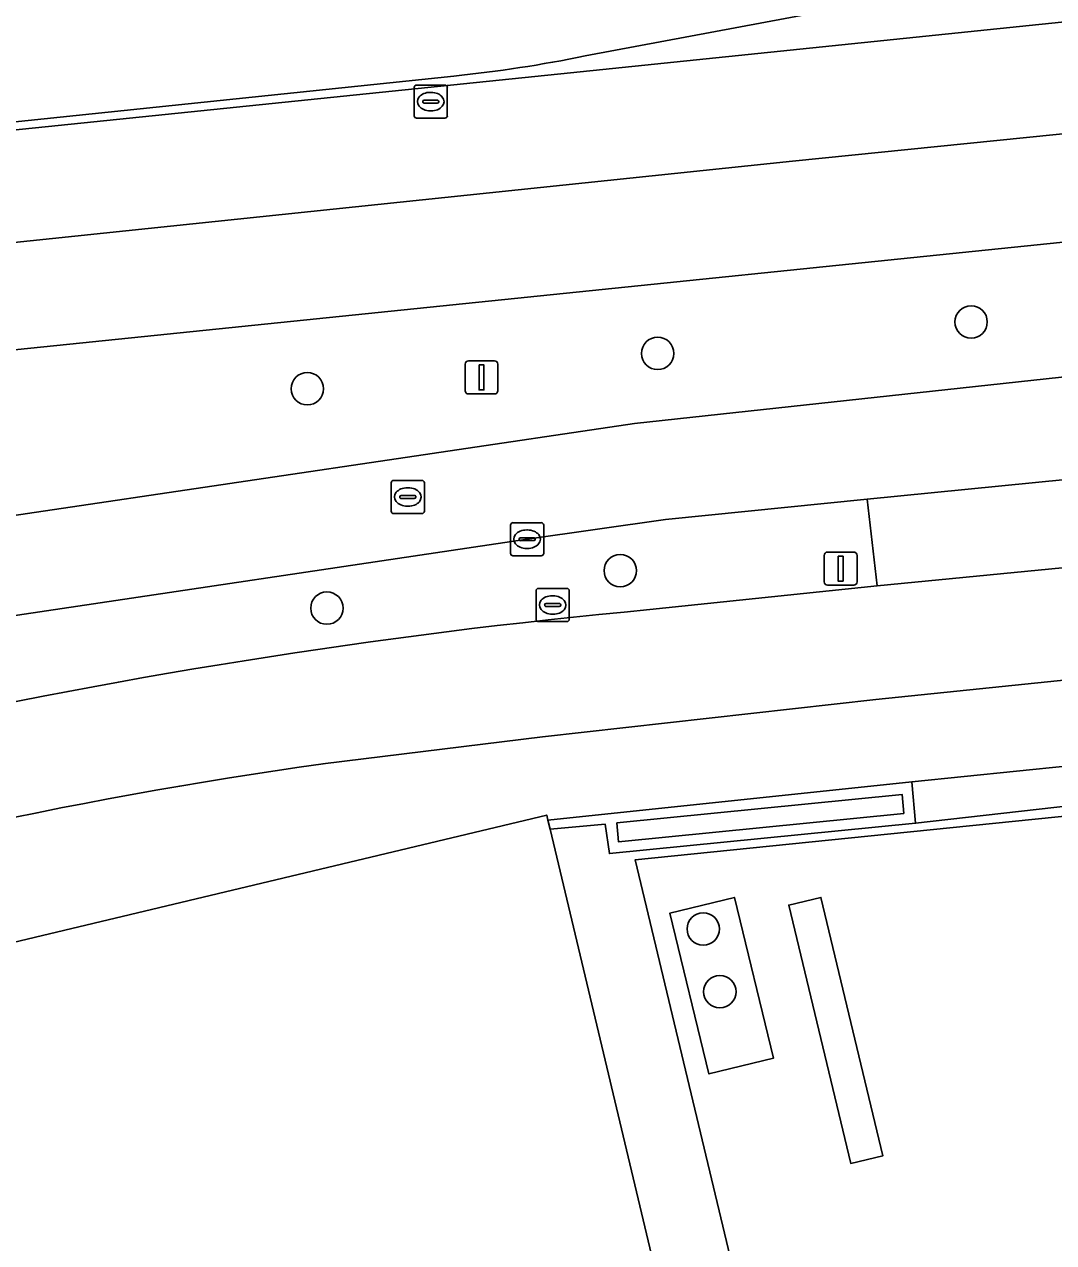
# Model space of a CAD drawing. Extents: x 160675 to 161153, y 383241 to 383714.
# Drawn here: x 161021.94 to 161053, y 383533.24 to 383570.01 of the extents above; entities that cross this region are included whole.
import ezdxf

# ---------------------------------------------------------------- set-up
doc = ezdxf.new("R2010")
doc.units = 0
for name, color, linetype in [('IMGEO_Berm_groen', 7, 'Continuous'), ('IMGEO_Boom', 7, 'Continuous'), ('IMGEO_Erf', 7, 'Continuous'), ('IMGEO_Fietspad_gesloten', 7, 'Continuous'), ('IMGEO_Grasland_overig', 7, 'Continuous'), ('IMGEO_Groenvoorziening', 7, 'Continuous'), ('IMGEO_Kolk', 7, 'Continuous'), ('IMGEO_Lichtmast', 7, 'Continuous'), ('IMGEO_Lijnafwatering', 7, 'Continuous'), ('IMGEO_Muur', 7, 'Continuous'), ('IMGEO_OVBaan_gesloten', 7, 'Continuous'), ('IMGEO_Pand', 7, 'Continuous'), ('IMGEO_Rijbaan_lokaal_gesloten', 7, 'Continuous'), ('IMGEO_Rijbaan_lokaal_open', 7, 'Continuous'), ('IMGEO_Rioolput', 7, 'Continuous'), ('IMGEO_Voetpad_open', 7, 'Continuous')]:
    doc.layers.add(name, color=color, linetype=linetype)

msp = doc.modelspace()

# ---------------------------------------------------------------- linework, layer by layer
at = {"layer": 'IMGEO_Berm_groen'}
for points in [[(161034.895, 383568.454), (161014.99, 383566.38), (161015.019, 383566.144), (161038.417, 383568.551), (161084.138, 383573.282), (161083.912, 383576.034)], [(161083.912, 383576.034), (161067.416, 383574.334), (161065.429, 383574.038), (161038.862, 383569.063)], [(161128.627, 383571.185), (161015.36, 383559.547)], [(161015.911, 383554.341), (161040.346, 383557.963), (161129.447, 383567.638)], [(161047.67, 383553.068), (161047.377, 383555.685), (161041.284, 383555.065), (161037.11, 383554.474), (161020.774, 383552.039)], [(161040.812, 383552.349), (161047.67, 383553.068)]]:
    msp.add_lwpolyline(points, dxfattribs=at)
for centre, radius, start, end in [((161031.012, 383606.975), 38.716, 275.7566, 281.6988), ((161057.89, 383367.369), 185.767, 95.27481, 102.885)]:
    msp.add_arc(centre, radius, start, end, dxfattribs=at)
at = {"layer": 'IMGEO_Boom'}
for centre in [(161050.51, 383561.032), (161041.05, 383560.082), (161030.478, 383559.016), (161039.921, 383553.526), (161031.068, 383552.395), (161042.425, 383542.711), (161042.927, 383540.818)]:
    msp.add_circle(centre, 0.489, dxfattribs=at)
at = {"layer": 'IMGEO_Erf'}
msp.add_lwpolyline([(161053.543, 383546.435), (161048.833, 383545.9), (161039.595, 383544.989), (161039.465, 383545.878), (161037.804, 383545.722), (161045.126, 383514.96), (161043.692, 383514.619), (161045.455, 383507.15), (161049.01, 383507.999), (161048.509, 383510.048), (161051.931, 383510.886), (161052.435, 383508.826), (161071.419, 383513.322)], dxfattribs=at)
for points in [[(161042.599, 383538.337), (161041.42, 383543.192), (161043.366, 383543.665), (161044.545, 383538.81)], [(161046.878, 383535.633), (161045.006, 383543.43), (161045.975, 383543.663), (161047.847, 383535.865)]]:
    msp.add_lwpolyline(points, close=True, dxfattribs=at)
at = {"layer": 'IMGEO_Fietspad_gesloten'}
for points in [[(161127.202, 383557.831), (161129.695, 383558.017), (161132.245, 383558.207), (161131.905, 383560.511), (161131.751, 383561.552), (161130.013, 383561.398), (161053.666, 383553.653), (161047.67, 383553.068), (161040.812, 383552.349)], [(161030.95, 383547.693), (161037.578, 383548.506), (161047.631, 383549.64), (161127.202, 383557.831)]]:
    msp.add_lwpolyline(points, dxfattribs=at)
for centre, radius, start, end in [((161057.89, 383367.369), 185.767, 95.27481, 102.885), ((161051.1, 383403.535), 145.559, 97.95689, 107.14496)]:
    msp.add_arc(centre, radius, start, end, dxfattribs=at)
at = {"layer": 'IMGEO_Grasland_overig'}
for points in [[(161048.478, 383546.197), (161048.426, 383546.771), (161039.818, 383545.913), (161039.87, 383545.34)], [(161047.847, 383535.865), (161045.975, 383543.663), (161045.006, 383543.43), (161046.878, 383535.633)]]:
    msp.add_lwpolyline(points, close=True, dxfattribs=at)
at = {"layer": 'IMGEO_Groenvoorziening'}
msp.add_lwpolyline([(161044.545, 383538.81), (161043.366, 383543.665), (161041.42, 383543.192), (161042.599, 383538.337)], close=True, dxfattribs=at)
at = {"layer": 'IMGEO_Kolk'}
for p, q in [((161036.609, 383554.048), (161036.609, 383554.9)), ((161036.684, 383554.974), (161037.536, 383554.974)), ((161037.61, 383554.9), (161037.61, 383554.048)), ((161036.868, 383554.468), (161036.868, 383554.48)), ((161036.911, 383554.517), (161037.309, 383554.517)), ((161037.097, 383554.754), (161037.122, 383554.754)), ((161037.352, 383554.48), (161037.352, 383554.468)), ((161037.306, 383554.431), (161036.908, 383554.431)), ((161037.12, 383554.194), (161037.095, 383554.194)), ((161037.536, 383553.974), (161036.684, 383553.974)), ((161037.456, 383552.989), (161038.308, 383552.989)), ((161037.381, 383552.063), (161037.381, 383552.915)), ((161037.869, 383552.769), (161037.894, 383552.769)), ((161038.382, 383552.915), (161038.382, 383552.063)), ((161037.64, 383552.483), (161037.64, 383552.495)), ((161038.078, 383552.446), (161037.68, 383552.446)), ((161037.683, 383552.532), (161038.081, 383552.532)), ((161038.124, 383552.495), (161038.124, 383552.483)), ((161038.308, 383551.989), (161037.456, 383551.989)), ((161037.892, 383552.209), (161037.867, 383552.209))]:
    msp.add_line(p, q, dxfattribs=at)
for points in [[(161036.609, 383554.048), (161036.609, 383554.9)], [(161036.684, 383554.974), (161037.536, 383554.974)], [(161037.61, 383554.9), (161037.61, 383554.048)], [(161037.536, 383553.974), (161036.684, 383553.974)], [(161037.456, 383552.989), (161038.308, 383552.989)], [(161037.381, 383552.063), (161037.381, 383552.915)], [(161038.382, 383552.915), (161038.382, 383552.063)], [(161038.308, 383551.989), (161037.456, 383551.989)]]:
    msp.add_lwpolyline(points, dxfattribs=at)
for centre, radius, start, end in [((161036.686, 383554.898), 0.0765, 91.552, 178.448), ((161036.686, 383554.898), 0.0765, 91.552, 178.448), ((161037.534, 383554.898), 0.0765, 1.552, 88.448), ((161037.534, 383554.898), 0.0765, 1.552, 88.448), ((161036.908, 383554.477), 0.0403, 85.8775, 175.7526), ((161036.905, 383554.467), 0.0366, 178.938, 274.7102), ((161037.309, 383554.474), 0.043, 264.8664, 352.4533), ((161037.313, 383554.479), 0.0386, 1.7309, 96.639), ((161036.686, 383554.05), 0.0765, 181.552, 268.448), ((161036.686, 383554.05), 0.0765, 181.552, 268.448), ((161037.534, 383554.05), 0.0765, 271.552, 358.448), ((161037.534, 383554.05), 0.0765, 271.552, 358.448), ((161037.458, 383552.913), 0.0765, 91.552, 178.448), ((161037.458, 383552.913), 0.0765, 91.552, 178.448), ((161038.306, 383552.913), 0.0765, 1.552, 88.448), ((161038.306, 383552.913), 0.0765, 1.552, 88.448), ((161037.68, 383552.492), 0.0403, 85.8775, 175.7526), ((161037.677, 383552.482), 0.0366, 178.938, 274.7102), ((161038.081, 383552.489), 0.043, 264.8664, 352.4533), ((161038.085, 383552.494), 0.0386, 1.7309, 96.639), ((161037.458, 383552.065), 0.0765, 181.552, 268.448), ((161037.458, 383552.065), 0.0765, 181.552, 268.448), ((161038.306, 383552.065), 0.0765, 271.552, 358.448), ((161038.306, 383552.065), 0.0765, 271.552, 358.448)]:
    msp.add_arc(centre, radius, start, end, dxfattribs=at)
for centre, major_axis, ratio, start_param, end_param in [((161037.096, 383554.474), (-0.387, 0.002), 0.722429, 4.712389, 7.853982), ((161037.121, 383554.474), (-0.39, 0.002), 0.717154, 1.570796, 4.712389), ((161037.868, 383552.489), (-0.387, 0.002), 0.722429, 4.712389, 7.853982), ((161037.893, 383552.489), (-0.39, 0.002), 0.717154, 1.570796, 4.712389)]:
    msp.add_ellipse(centre, major_axis=major_axis, ratio=ratio, start_param=start_param, end_param=end_param, dxfattribs=at)
at = {"layer": 'IMGEO_Lichtmast'}
for p, q in [((161035.239, 383558.958), (161035.239, 383559.758)), ((161035.239, 383559.758), (161035.239, 383558.958)), ((161035.339, 383559.858), (161036.129, 383559.858)), ((161036.129, 383559.858), (161035.339, 383559.858)), ((161036.229, 383559.758), (161036.229, 383558.958)), ((161036.229, 383558.958), (161036.229, 383559.758)), ((161036.129, 383558.858), (161035.339, 383558.858)), ((161035.339, 383558.858), (161036.129, 383558.858)), ((161046.176, 383554.087), (161046.966, 383554.087)), ((161046.966, 383554.087), (161046.176, 383554.087)), ((161046.076, 383553.187), (161046.076, 383553.987)), ((161046.076, 383553.987), (161046.076, 383553.187)), ((161047.066, 383553.987), (161047.066, 383553.187)), ((161047.066, 383553.187), (161047.066, 383553.987)), ((161046.966, 383553.087), (161046.176, 383553.087)), ((161046.176, 383553.087), (161046.966, 383553.087))]:
    msp.add_line(p, q, dxfattribs=at)
for points in [[(161035.659, 383559.733), (161035.809, 383559.733), (161035.809, 383558.983), (161035.659, 383558.983), (161035.659, 383559.733)], [(161046.496, 383553.962), (161046.646, 383553.962), (161046.646, 383553.212), (161046.496, 383553.212), (161046.496, 383553.962)]]:
    msp.add_lwpolyline(points, dxfattribs=at)
for centre, start, end in [((161035.339, 383559.758), 90, 180), ((161035.339, 383559.758), 90, 180), ((161036.129, 383559.758), 0, 90), ((161036.129, 383559.758), 360, 90), ((161035.339, 383558.958), 180, 270), ((161035.339, 383558.958), 180, 270), ((161036.129, 383558.958), 270, 0), ((161036.129, 383558.958), 270, 0), ((161046.176, 383553.987), 90, 180), ((161046.176, 383553.987), 90, 180), ((161046.966, 383553.987), 0, 90), ((161046.966, 383553.987), 360, 90), ((161046.176, 383553.187), 180, 270), ((161046.176, 383553.187), 180, 270), ((161046.966, 383553.187), 270, 0), ((161046.966, 383553.187), 270, 0)]:
    msp.add_arc(centre, 0.1, start, end, dxfattribs=at)
at = {"layer": 'IMGEO_Lijnafwatering'}
for points in [[(161065.019, 383547.304), (161046.804, 383545.453)], [(161046.804, 383545.453), (161040.372, 383544.799), (161043.123, 383533.279)], [(161043.123, 383533.279), (161047.376, 383515.471)]]:
    msp.add_lwpolyline(points, dxfattribs=at)
at = {"layer": 'IMGEO_Muur'}
for points in [[(161039.465, 383545.878), (161039.595, 383544.989), (161048.833, 383545.9), (161048.725, 383547.156), (161037.74, 383545.993), (161037.804, 383545.722)], [(161039.87, 383545.34), (161039.818, 383545.913), (161048.426, 383546.771), (161048.478, 383546.197)]]:
    msp.add_lwpolyline(points, close=True, dxfattribs=at)
at = {"layer": 'IMGEO_OVBaan_gesloten'}
msp.add_lwpolyline([(161099.72, 383571.421), (161128.738, 383574.467), (161128.396, 383577.816), (161127.033, 383577.671), (161125.413, 383577.499), (161107.04, 383575.646), (161088.192, 383573.701), (161084.138, 383573.282), (161038.417, 383568.551), (161015.019, 383566.144), (161015.035, 383565.999), (161015.167, 383562.758), (161045.124, 383565.881)], close=True, dxfattribs=at)
msp.add_lwpolyline([(161129.136, 383570.809), (161128.738, 383574.467), (161099.72, 383571.421), (161045.124, 383565.881), (161015.167, 383562.758), (161015.36, 383559.547), (161128.627, 383571.185)], dxfattribs=at)
at = {"layer": 'IMGEO_Pand'}
msp.add_lwpolyline([(161071.419, 383513.322), (161052.435, 383508.826), (161051.931, 383510.886), (161048.509, 383510.048), (161049.01, 383507.999), (161045.455, 383507.15), (161043.692, 383514.619), (161045.126, 383514.96), (161037.804, 383545.722), (161037.74, 383545.993), (161037.703, 383546.15), (161007.673, 383538.987), (161011.771, 383521.767), (161013.154, 383515.953), (161015.091, 383507.815), (161016.531, 383508.157), (161018.313, 383500.667), (161015.35, 383499.959), (161015.25, 383500.388), (161010.2, 383499.211), (161011.421, 383494.179), (161011.858, 383494.285), (161014.465, 383483.45)], dxfattribs=at)
at = {"layer": 'IMGEO_Rijbaan_lokaal_gesloten'}
for points in [[(161118.029, 383582.893), (161109.18, 383581.972), (161094.799, 383580.465), (161078.421, 383578.799), (161075.158, 383578.46), (161055.488, 383576.424), (161046.311, 383575.497), (161031.914, 383573.995), (161017.538, 383572.511), (161014.164, 383572.163), (161014.554, 383568.898), (161014.99, 383566.38), (161034.895, 383568.454)], [(161038.862, 383569.063), (161065.429, 383574.038), (161067.416, 383574.334), (161083.912, 383576.034)], [(161129.727, 383564.069), (161129.854, 383564.086), (161129.447, 383567.638), (161040.346, 383557.963), (161015.911, 383554.341), (161016.114, 383551.079)], [(161020.774, 383552.039), (161037.11, 383554.474), (161041.284, 383555.065), (161047.377, 383555.685), (161053.368, 383556.276), (161055.51, 383556.475), (161070.913, 383558.041), (161089.308, 383559.955), (161106.689, 383561.735), (161127.623, 383563.879), (161129.727, 383564.069)]]:
    msp.add_lwpolyline(points, dxfattribs=at)
msp.add_arc((161031.012, 383606.975), 38.716, 275.7566, 281.6988, dxfattribs=at)
at = {"layer": 'IMGEO_Rijbaan_lokaal_open'}
msp.add_lwpolyline([(161053.458, 383547.631), (161048.725, 383547.156), (161048.833, 383545.9), (161053.543, 383546.435)], close=True, dxfattribs=at)
at = {"layer": 'IMGEO_Rioolput'}
for p, q in [((161033.701, 383567.256), (161033.701, 383568.108)), ((161033.776, 383568.182), (161034.628, 383568.182)), ((161034.702, 383568.108), (161034.702, 383567.256)), ((161033.96, 383567.676), (161033.96, 383567.688)), ((161034.003, 383567.725), (161034.401, 383567.725)), ((161034.189, 383567.962), (161034.214, 383567.962)), ((161034.444, 383567.688), (161034.444, 383567.676)), ((161034.398, 383567.639), (161034, 383567.639)), ((161034.212, 383567.402), (161034.187, 383567.402)), ((161034.628, 383567.182), (161033.776, 383567.182)), ((161033.009, 383555.323), (161033.009, 383556.175)), ((161033.084, 383556.249), (161033.936, 383556.249)), ((161033.497, 383556.029), (161033.522, 383556.029)), ((161034.01, 383556.175), (161034.01, 383555.323)), ((161033.268, 383555.743), (161033.268, 383555.755)), ((161033.706, 383555.706), (161033.308, 383555.706)), ((161033.311, 383555.792), (161033.709, 383555.792)), ((161033.752, 383555.755), (161033.752, 383555.743)), ((161033.936, 383555.249), (161033.084, 383555.249)), ((161033.52, 383555.469), (161033.495, 383555.469))]:
    msp.add_line(p, q, dxfattribs=at)
for points in [[(161033.701, 383567.256), (161033.701, 383568.108)], [(161033.776, 383568.182), (161034.628, 383568.182)], [(161034.702, 383568.108), (161034.702, 383567.256)], [(161034.628, 383567.182), (161033.776, 383567.182)], [(161033.009, 383555.323), (161033.009, 383556.175)], [(161033.084, 383556.249), (161033.936, 383556.249)], [(161034.01, 383556.175), (161034.01, 383555.323)], [(161033.936, 383555.249), (161033.084, 383555.249)]]:
    msp.add_lwpolyline(points, dxfattribs=at)
for centre, radius, start, end in [((161033.778, 383568.106), 0.0765, 91.552, 178.448), ((161033.778, 383568.106), 0.0765, 91.552, 178.448), ((161034.626, 383568.106), 0.0765, 1.552, 88.448), ((161034.626, 383568.106), 0.0765, 1.552, 88.448), ((161034, 383567.685), 0.0403, 85.8775, 175.7526), ((161034.405, 383567.687), 0.0386, 1.7309, 96.639), ((161033.997, 383567.675), 0.0366, 178.938, 274.7102), ((161034.401, 383567.682), 0.043, 264.8664, 352.4533), ((161033.778, 383567.258), 0.0765, 181.552, 268.448), ((161033.778, 383567.258), 0.0765, 181.552, 268.448), ((161034.626, 383567.258), 0.0765, 271.552, 358.448), ((161034.626, 383567.258), 0.0765, 271.552, 358.448), ((161033.086, 383556.173), 0.0765, 91.552, 178.448), ((161033.086, 383556.173), 0.0765, 91.552, 178.448), ((161033.934, 383556.173), 0.0765, 1.552, 88.448), ((161033.934, 383556.173), 0.0765, 1.552, 88.448), ((161033.308, 383555.752), 0.0403, 85.8775, 175.7526), ((161033.305, 383555.742), 0.0366, 178.938, 274.7102), ((161033.709, 383555.749), 0.043, 264.8664, 352.4533), ((161033.713, 383555.754), 0.0386, 1.7309, 96.639), ((161033.086, 383555.325), 0.0765, 181.552, 268.448), ((161033.086, 383555.325), 0.0765, 181.552, 268.448), ((161033.934, 383555.325), 0.0765, 271.552, 358.448), ((161033.934, 383555.325), 0.0765, 271.552, 358.448)]:
    msp.add_arc(centre, radius, start, end, dxfattribs=at)
for centre, major_axis, ratio, start_param, end_param in [((161034.188, 383567.682), (-0.387, 0.002), 0.722429, 4.712389, 7.853982), ((161034.213, 383567.682), (-0.39, 0.002), 0.717154, 1.570796, 4.712389), ((161033.496, 383555.749), (-0.387, 0.002), 0.722429, 4.712389, 7.853982), ((161033.521, 383555.749), (-0.39, 0.002), 0.717154, 1.570796, 4.712389)]:
    msp.add_ellipse(centre, major_axis=major_axis, ratio=ratio, start_param=start_param, end_param=end_param, dxfattribs=at)
at = {"layer": 'IMGEO_Voetpad_open'}
for points in [[(161120.56, 383554.468), (161127.504, 383555.214), (161127.202, 383557.831), (161047.631, 383549.64), (161037.578, 383548.506), (161030.95, 383547.693)], [(161004.97, 383541.712), (161003.856, 383538.104), (161004.192, 383538.181), (161006.871, 383538.796), (161007.673, 383538.987), (161037.703, 383546.15), (161037.74, 383545.993), (161048.725, 383547.156), (161053.458, 383547.631), (161074.808, 383549.844), (161076.976, 383550.039), (161103.63, 383552.751), (161105.809, 383552.976), (161120.56, 383554.468)]]:
    msp.add_lwpolyline(points, dxfattribs=at)
msp.add_lwpolyline([(161053.368, 383556.276), (161047.377, 383555.685), (161047.67, 383553.068), (161053.666, 383553.653)], close=True, dxfattribs=at)
msp.add_arc((161051.1, 383403.535), 145.559, 97.95689, 107.14496, dxfattribs=at)

doc.saveas('drawing.dxf')
